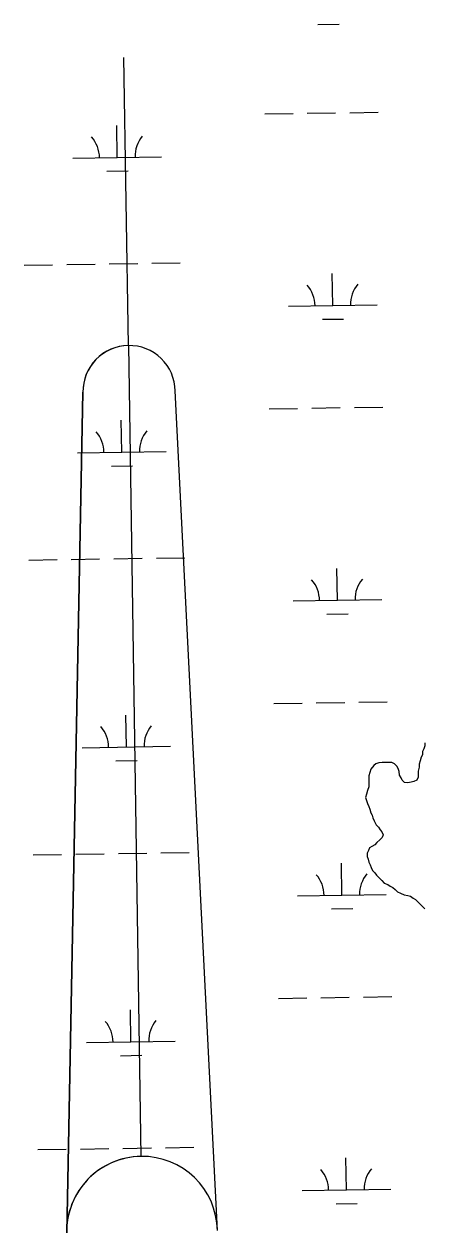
# Model space of a CAD drawing. Extents: x 3823584 to 3861785, y 301729 to 327625.
# Drawn here: x 3858295 to 3858747, y 321632 to 322996 of the extents above; entities that cross this region are included whole.
import ezdxf

# ---------------------------------------------------------------- set-up
doc = ezdxf.new("R2010")
doc.units = 0
for name, color, linetype in [('V-ANNO-SYMB', 7, 'Continuous'), ('V-TOPO-SHOR', 7, 'Continuous'), ('V-WETL-SWMP', 7, 'Continuous')]:
    doc.layers.add(name, color=color, linetype=linetype)

msp = doc.modelspace()

# ---------------------------------------------------------------- linework, layer by layer
at = {"layer": 'V-ANNO-SYMB'}
for p, q in [((3858412.8, 322633.5), (3858407.8, 322958.5)), ((3858412.8, 322633.5), (3858426.9, 321718.6)), ((3858412.8, 322633.5), (3858426.9, 321718.6)), ((3858513.2, 321634.9), (3858465.6, 322582.3)), ((3858343.2, 321632.3), (3858361.6, 322580.7)), ((3858361.6, 322580.7), (3858343.2, 321632.3))]:
    msp.add_line(p, q, dxfattribs=at)
for centre, radius, start, end in [((3858413.6, 322581.5), 52, 90.88, 180.8833), ((3858413.6, 322581.5), 52, 90.8867, 180.8834), ((3858413.6, 322581.5), 52, 0.8834, 90.8867), ((3858428.2, 321633.6), 85, 90.8833, 180.8833), ((3858428.2, 321633.6), 85, 90.8834, 180.8834), ((3858428.2, 321633.6), 85, 0.8834, 90.8834), ((3858428.2, 321633.6), 85, 0.8834, 90.8834)]:
    msp.add_arc(centre, radius, start, end, dxfattribs=at)
at = {"layer": 'V-TOPO-SHOR'}
msp.add_lwpolyline([(3858747.2, 322185.3), (3858747.2, 322181.7), (3858746.1, 322178.5), (3858744.5, 322175.4), (3858744.5, 322171.7), (3858742.9, 322169.1), (3858741.8, 322164.9), (3858740.8, 322161.3), (3858740.7, 322157.6), (3858739.7, 322153.4), (3858739.7, 322150.3), (3858739.6, 322146.6), (3858738.1, 322143), (3858734.9, 322141.4), (3858731.8, 322140.9), (3858728.1, 322139.9), (3858724.4, 322140.4), (3858721.8, 322143.1), (3858720.3, 322145.7), (3858718.7, 322148.8), (3858718.2, 322153), (3858717.2, 322156.2), (3858715.6, 322158.8), (3858713, 322161.4), (3858709.9, 322163), (3858706.2, 322163), (3858702.1, 322163.1), (3858698.9, 322163.1), (3858695.3, 322162.6), (3858692.1, 322161.5), (3858689.5, 322159.5), (3858686.3, 322155.3), (3858685.3, 322151.6), (3858684.2, 322148), (3858684.2, 322144.3), (3858684.2, 322141.2), (3858684.1, 322135.4), (3858682.5, 322131.3), (3858681.5, 322127.1), (3858680.4, 322123.4), (3858681.4, 322120.3), (3858682.5, 322116.6), (3858684, 322113.5), (3858685, 322110.3), (3858686.1, 322106.1), (3858687.6, 322103.5), (3858688.6, 322100.4), (3858690.2, 322097.2), (3858692.3, 322092.5), (3858694.9, 322089.9), (3858696.9, 322087.2), (3858698.5, 322084.6), (3858700.1, 322081.5), (3858699, 322078.3), (3858696.4, 322075.7), (3858693.2, 322072.6), (3858690.6, 322070), (3858687.4, 322068.4), (3858684.8, 322066.9), (3858683.7, 322063.8), (3858682.1, 322060.6), (3858682.1, 322057), (3858683.2, 322053.8), (3858684.2, 322050.7), (3858685.7, 322047.5), (3858686.8, 322044.4), (3858688.3, 322041.2), (3858690.9, 322038.6), (3858692.5, 322036), (3858695.6, 322032.8), (3858698.7, 322029.7), (3858701.3, 322027), (3858705.5, 322025.5), (3858708.1, 322023.3), (3858711.2, 322021.8), (3858713.8, 322019.7), (3858716.4, 322017), (3858719.6, 322015.4), (3858723.8, 322013.8), (3858727.9, 322012.8), (3858731.1, 322012.2), (3858734.2, 322010.1), (3858736.8, 322008.5), (3858739.4, 322005.9), (3858742, 322003.3), (3858744.6, 322000.6), (3858747.2, 321998)], dxfattribs=at)
at = {"layer": 'V-WETL-SWMP'}
for p, q in [((3858626.4, 322995.7), (3858650.4, 322996.1)), ((3858614.6, 322895.5), (3858646.6, 322896)), ((3858662.6, 322896.2), (3858694.6, 322896.7)), ((3858566.6, 322894.8), (3858598.6, 322895.3)), ((3858400.3, 322845.8), (3858399.7, 322881.8)), ((3858350.3, 322845), (3858450.3, 322846.5)), ((3858388.5, 322830.2), (3858412.5, 322830.5)), ((3858295.3, 322724.1), (3858327.3, 322724.6)), ((3858343.3, 322724.8), (3858375.3, 322725.3)), ((3858391.3, 322725.5), (3858423.3, 322726)), ((3858439.3, 322726.3), (3858471.3, 322726.8)), ((3858643.3, 322678.7), (3858642.8, 322714.7)), ((3858593.3, 322677.9), (3858693.3, 322679.5)), ((3858631.6, 322663.1), (3858655.6, 322663.4)), ((3858571.7, 322562.1), (3858603.7, 322562.6)), ((3858619.7, 322562.9), (3858651.7, 322563.4)), ((3858667.7, 322563.6), (3858699.7, 322564.1)), ((3858405.4, 322513.1), (3858404.8, 322549.1)), ((3858355.4, 322512.4), (3858455.4, 322513.9)), ((3858393.6, 322497.5), (3858417.6, 322497.9)), ((3858300.4, 322391.4), (3858332.4, 322391.9)), ((3858348.4, 322392.2), (3858380.4, 322392.7)), ((3858396.4, 322392.9), (3858428.4, 322393.4)), ((3858444.4, 322393.6), (3858476.4, 322394.1)), ((3858648.5, 322346), (3858647.9, 322382)), ((3858598.5, 322345.3), (3858698.5, 322346.8)), ((3858636.7, 322330.4), (3858660.7, 322330.8)), ((3858576.8, 322229.5), (3858608.8, 322230)), ((3858624.8, 322230.2), (3858656.8, 322230.7)), ((3858672.8, 322231), (3858704.8, 322231.5)), ((3858410.5, 322180.5), (3858410, 322216.5)), ((3858360.5, 322179.7), (3858460.5, 322181.3)), ((3858746.1, 322178.5), (3858744.5, 322175.4)), ((3858744.5, 322175.4), (3858744.5, 322171.7)), ((3858747.2, 322181.7), (3858746.1, 322178.5)), ((3858747.2, 322185.3), (3858747.2, 322181.7)), ((3858398.8, 322164.9), (3858422.8, 322165.3)), ((3858689.5, 322159.5), (3858686.3, 322155.3)), ((3858692.1, 322161.5), (3858689.5, 322159.5)), ((3858695.3, 322162.6), (3858692.1, 322161.5)), ((3858698.9, 322163.1), (3858695.3, 322162.6)), ((3858702.1, 322163.1), (3858698.9, 322163.1)), ((3858706.2, 322163), (3858702.1, 322163.1)), ((3858709.9, 322163), (3858706.2, 322163)), ((3858713, 322161.4), (3858709.9, 322163)), ((3858715.6, 322158.8), (3858713, 322161.4)), ((3858740.8, 322161.3), (3858740.7, 322157.6)), ((3858741.8, 322164.9), (3858740.8, 322161.3)), ((3858742.9, 322169.1), (3858741.8, 322164.9)), ((3858744.5, 322171.7), (3858742.9, 322169.1)), ((3858685.3, 322151.6), (3858684.2, 322148)), ((3858684.2, 322148), (3858684.2, 322144.3)), ((3858686.3, 322155.3), (3858685.3, 322151.6)), ((3858717.2, 322156.2), (3858715.6, 322158.8)), ((3858718.2, 322153), (3858717.2, 322156.2)), ((3858718.7, 322148.8), (3858718.2, 322153)), ((3858720.3, 322145.7), (3858718.7, 322148.8)), ((3858721.8, 322143.1), (3858720.3, 322145.7)), ((3858739.6, 322146.6), (3858738.1, 322143)), ((3858739.7, 322150.3), (3858739.6, 322146.6)), ((3858740.7, 322157.6), (3858739.7, 322153.4)), ((3858739.7, 322153.4), (3858739.7, 322150.3)), ((3858684.1, 322135.4), (3858682.5, 322131.3)), ((3858684.2, 322141.2), (3858684.1, 322135.4)), ((3858684.2, 322144.3), (3858684.2, 322141.2)), ((3858724.4, 322140.4), (3858721.8, 322143.1)), ((3858728.1, 322139.9), (3858724.4, 322140.4)), ((3858731.8, 322140.9), (3858728.1, 322139.9)), ((3858734.9, 322141.4), (3858731.8, 322140.9)), ((3858738.1, 322143), (3858734.9, 322141.4)), ((3858681.5, 322127.1), (3858680.4, 322123.4)), ((3858680.4, 322123.4), (3858681.4, 322120.3)), ((3858681.4, 322120.3), (3858682.5, 322116.6)), ((3858682.5, 322131.3), (3858681.5, 322127.1)), ((3858682.5, 322116.6), (3858684, 322113.5)), ((3858684, 322113.5), (3858685, 322110.3)), ((3858685, 322110.3), (3858686.1, 322106.1)), ((3858686.1, 322106.1), (3858687.6, 322103.5)), ((3858687.6, 322103.5), (3858688.6, 322100.4)), ((3858688.6, 322100.4), (3858690.2, 322097.2)), ((3858690.2, 322097.2), (3858692.3, 322092.5)), ((3858692.3, 322092.5), (3858694.9, 322089.9)), ((3858694.9, 322089.9), (3858696.9, 322087.2)), ((3858699, 322078.3), (3858696.4, 322075.7)), ((3858696.9, 322087.2), (3858698.5, 322084.6)), ((3858698.5, 322084.6), (3858700.1, 322081.5)), ((3858700.1, 322081.5), (3858699, 322078.3)), ((3858683.7, 322063.8), (3858682.2, 322060.6)), ((3858684.8, 322066.9), (3858683.7, 322063.8)), ((3858687.4, 322068.4), (3858684.8, 322066.9)), ((3858690.6, 322070), (3858687.4, 322068.4)), ((3858693.2, 322072.6), (3858690.6, 322070)), ((3858696.4, 322075.7), (3858693.2, 322072.6)), ((3858305.5, 322058.8), (3858337.5, 322059.3)), ((3858353.5, 322059.5), (3858385.5, 322060)), ((3858401.5, 322060.3), (3858433.5, 322060.8)), ((3858449.5, 322061), (3858481.5, 322061.5)), ((3858682.2, 322060.6), (3858682.1, 322057)), ((3858682.1, 322057), (3858683.2, 322053.8)), ((3858683.2, 322053.8), (3858684.2, 322050.7)), ((3858684.2, 322050.7), (3858685.7, 322047.5)), ((3858653.6, 322013.4), (3858653, 322049.4)), ((3858685.7, 322047.5), (3858686.8, 322044.4)), ((3858686.8, 322044.4), (3858688.3, 322041.2)), ((3858688.3, 322041.2), (3858690.9, 322038.6)), ((3858690.9, 322038.6), (3858692.5, 322036)), ((3858692.5, 322036), (3858698.7, 322029.7)), ((3858698.7, 322029.7), (3858701.3, 322027)), ((3858701.3, 322027), (3858705.5, 322025.5)), ((3858705.5, 322025.5), (3858708.1, 322023.3)), ((3858708.1, 322023.3), (3858711.2, 322021.8)), ((3858603.6, 322012.6), (3858703.6, 322014.2)), ((3858711.2, 322021.8), (3858713.8, 322019.7)), ((3858713.8, 322019.7), (3858716.4, 322017)), ((3858716.4, 322017), (3858719.6, 322015.4)), ((3858719.6, 322015.4), (3858723.8, 322013.8)), ((3858723.8, 322013.8), (3858727.9, 322012.8)), ((3858727.9, 322012.8), (3858731.1, 322012.2)), ((3858731.1, 322012.2), (3858734.2, 322010.1)), ((3858734.2, 322010.1), (3858736.8, 322008.5)), ((3858641.8, 321997.8), (3858665.8, 321998.2)), ((3858736.8, 322008.5), (3858739.4, 322005.9)), ((3858739.4, 322005.9), (3858742, 322003.3)), ((3858742, 322003.3), (3858747.2, 321998)), ((3858582, 321896.9), (3858614, 321897.4)), ((3858630, 321897.6), (3858662, 321898.1)), ((3858678, 321898.3), (3858710, 321898.8)), ((3858415.6, 321847.9), (3858415.1, 321883.9)), ((3858365.7, 321847.1), (3858465.6, 321848.6)), ((3858403.9, 321832.2), (3858427.9, 321832.6)), ((3858310.7, 321726.2), (3858342.7, 321726.7)), ((3858358.7, 321726.9), (3858390.7, 321727.4)), ((3858406.7, 321727.6), (3858438.7, 321728.1)), ((3858454.6, 321728.4), (3858486.6, 321728.9)), ((3858658.7, 321680.8), (3858658.2, 321716.8)), ((3858608.7, 321680), (3858708.7, 321681.5)), ((3858647, 321665.2), (3858671, 321665.5))]:
    msp.add_line(p, q, dxfattribs=at)
for centre, start, end in [((3858345, 322845.4), 0.1115, 41.6552), ((3858455.5, 322847.1), 140.1115, 181.6552), ((3858588.1, 322678.3), 0.1115, 41.6552), ((3858698.6, 322680), 140.1115, 181.6552), ((3858350.1, 322512.8), 0.1115, 41.6552), ((3858460.6, 322514.5), 140.1115, 181.6552), ((3858593.2, 322345.7), 0.1115, 41.6552), ((3858703.7, 322347.4), 140.1115, 181.6552), ((3858355.3, 322180.1), 0.1115, 41.6552), ((3858465.7, 322181.8), 140.1115, 181.6552), ((3858598.4, 322013), 0.1115, 41.6552), ((3858708.8, 322014.7), 140.1115, 181.6552), ((3858360.4, 321847.5), 0.1115, 41.6552), ((3858470.9, 321849.2), 140.1115, 181.6552), ((3858603.5, 321680.4), 0.1115, 41.6552), ((3858714, 321682.1), 140.1115, 181.6552)]:
    msp.add_arc(centre, 35.2, start, end, dxfattribs=at)

doc.saveas('drawing.dxf')
